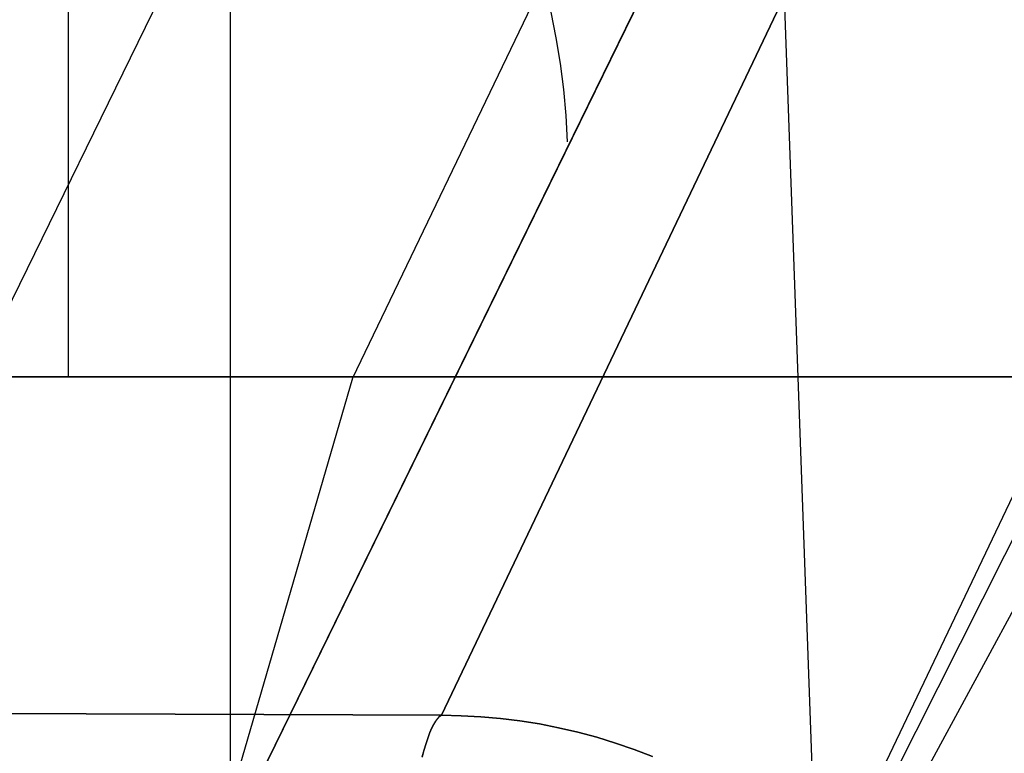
# Model space of a CAD drawing. Header units: millimetres. Extents: x -273 to 273, y -240 to 302.
# Tile 275 of 280: x 227.42 to 230.04, y 233.59 to 235.54. Entities that reach past the tile are written whole.
import ezdxf

# ---------------------------------------------------------------- set-up
doc = ezdxf.new("R2010")
doc.units = ezdxf.units.MM
doc.header["$MEASUREMENT"] = 0
doc.layers.add('IGES level 1', color=7, linetype='Continuous', true_color=0x3e413d)
doc.layers.add('IGES level 2', color=7, linetype='Continuous', true_color=0x008000)

msp = doc.modelspace()

# ---------------------------------------------------------------- linework, layer by layer
at = {"layer": 'IGES level 1'}
for p, q in [((228.542, 233.6869, 420.4429), (238.5593, 254.709)), ((238.5593, 254.709), (228.542, 233.6869, 420.4429)), ((229.5831, 233.2657, 420.4467), (239.6005, 254.288, 0.0001)), ((234.0224, 248.3469, 6.0003), (223.6264, 227.0728, 421.4643)), ((234.6373, 246.9805, 6), (224.2329, 225.6991, 421.551)), ((224.2329, 225.6991, 421.551), (234.6373, 246.9805, 6)), ((229.4264, 236.3375, 213.8137), (230.1957, 215.1254, 214.085)), ((227.5496, 234.5876, 6), (227.5496, 235.709, 6)), ((227.9807, 229.709), (227.9807, 235.709)), ((228.8472, 235.4896, 235.777), (228.8338, 235.5579, 235.7801)), ((228.8583, 235.4209, 235.7737), (228.8472, 235.4896, 235.777)), ((228.867, 235.3518, 235.7704), (228.8583, 235.4209, 235.7737)), ((228.8732, 235.2825, 235.767), (228.867, 235.3518, 235.7704)), ((228.8771, 235.213, 235.7636), (228.8732, 235.2825, 235.767)), ((222.0257, 234.5876, 6), (233.0382, 234.5876, 6)), ((233.0382, 234.5876, 6), (222.0257, 234.5876, 6)), ((228.542, 233.6869, 420.4429), (152.5133, 234.0159, 413.8627)), ((152.5133, 234.0159, 413.8626), (228.542, 233.6869, 420.4429)), ((228.5261, 233.6714, 420.595), (228.5208, 233.6628, 420.6452)), ((228.5214, 233.6627, 420.6453), (228.5265, 233.6714, 420.595)), ((228.5314, 233.6783, 420.5445), (228.5261, 233.6714, 420.595)), ((228.5265, 233.6714, 420.595), (228.5317, 233.6783, 420.5445)), ((228.5367, 233.6834, 420.4938), (228.5314, 233.6783, 420.5445)), ((228.5317, 233.6783, 420.5445), (228.5368, 233.6834, 420.4938)), ((228.542, 233.6869, 420.4429), (228.5367, 233.6834, 420.4938)), ((228.5368, 233.6834, 420.4938), (228.542, 233.6869, 420.4429)), ((228.5943, 233.6859, 420.4441), (228.542, 233.6869, 420.4429)), ((228.542, 233.6869, 420.4429), (228.5943, 233.6859, 420.4441)), ((228.6465, 233.6831, 420.4452), (228.5943, 233.6859, 420.4441)), ((228.5943, 233.6859, 420.4441), (228.6465, 233.6831, 420.4452)), ((228.6986, 233.6785, 420.4462), (228.6465, 233.6831, 420.4452)), ((228.6465, 233.6831, 420.4452), (228.6986, 233.6785, 420.4462)), ((228.7506, 233.672, 420.4472), (228.6986, 233.6785, 420.4462)), ((228.6986, 233.6785, 420.4462), (228.7506, 233.672, 420.4472)), ((228.8022, 233.6638, 420.448), (228.7506, 233.672, 420.4472)), ((228.7506, 233.672, 420.4472), (228.8022, 233.6638, 420.448)), ((228.5103, 233.6404, 420.7447), (228.5052, 233.6266, 420.7938)), ((228.5061, 233.6266, 420.7938), (228.5111, 233.6403, 420.7447)), ((228.5156, 233.6524, 420.6951), (228.5103, 233.6404, 420.7447)), ((228.5111, 233.6403, 420.7447), (228.5162, 233.6524, 420.6952)), ((228.5208, 233.6628, 420.6452), (228.5156, 233.6524, 420.6951)), ((228.5162, 233.6524, 420.6952), (228.5214, 233.6627, 420.6453)), ((228.8536, 233.6538, 420.4487), (228.8022, 233.6638, 420.448)), ((228.8022, 233.6638, 420.448), (228.8536, 233.6538, 420.4487)), ((228.9045, 233.642, 420.4493), (228.8536, 233.6538, 420.4487)), ((228.8536, 233.6538, 420.4487), (228.9045, 233.642, 420.4493)), ((228.9551, 233.6284, 420.4498), (228.9045, 233.642, 420.4493)), ((228.9045, 233.642, 420.4493), (228.9551, 233.6284, 420.4498)), ((228.5052, 233.6266, 420.7938), (228.5, 233.6112, 420.8424)), ((228.501, 233.6111, 420.8424), (228.5061, 233.6266, 420.7938)), ((229.0051, 233.6131, 420.4503), (228.9551, 233.6284, 420.4498)), ((228.9551, 233.6284, 420.4498), (229.0051, 233.6131, 420.4503)), ((228.4949, 233.5941, 420.8904), (228.4899, 233.5754, 420.9378)), ((228.4911, 233.5753, 420.9379), (228.496, 233.5941, 420.8905)), ((228.5, 233.6112, 420.8424), (228.4949, 233.5941, 420.8904)), ((228.496, 233.5941, 420.8905), (228.501, 233.6111, 420.8424)), ((229.0546, 233.596, 420.4506), (229.0051, 233.6131, 420.4503)), ((229.0051, 233.6131, 420.4503), (229.0545, 233.596, 420.4506)), ((229.0545, 233.596, 420.4506), (229.1034, 233.5772, 420.4508)), ((229.1034, 233.5772, 420.4508), (229.0546, 233.596, 420.4506))]:
    msp.add_line(p, q, dxfattribs=at)
at = {"layer": 'IGES level 2', "color": 31, "true_color": 0xfabe47}
for p, q in [((235.2753, 249.0778, 767.9716), (228.3051, 234.5843, 509.0861)), ((228.6774, 231.4094, 441.9042), (231.2266, 236.1149, 586.5012)), ((230.6704, 235.3642, 568.3357), (228.6774, 231.4094, 441.9042)), ((228.3051, 234.5843, 509.0861), (227.7337, 232.6179, 441.8221))]:
    msp.add_line(p, q, dxfattribs=at)

doc.saveas('drawing.dxf')
